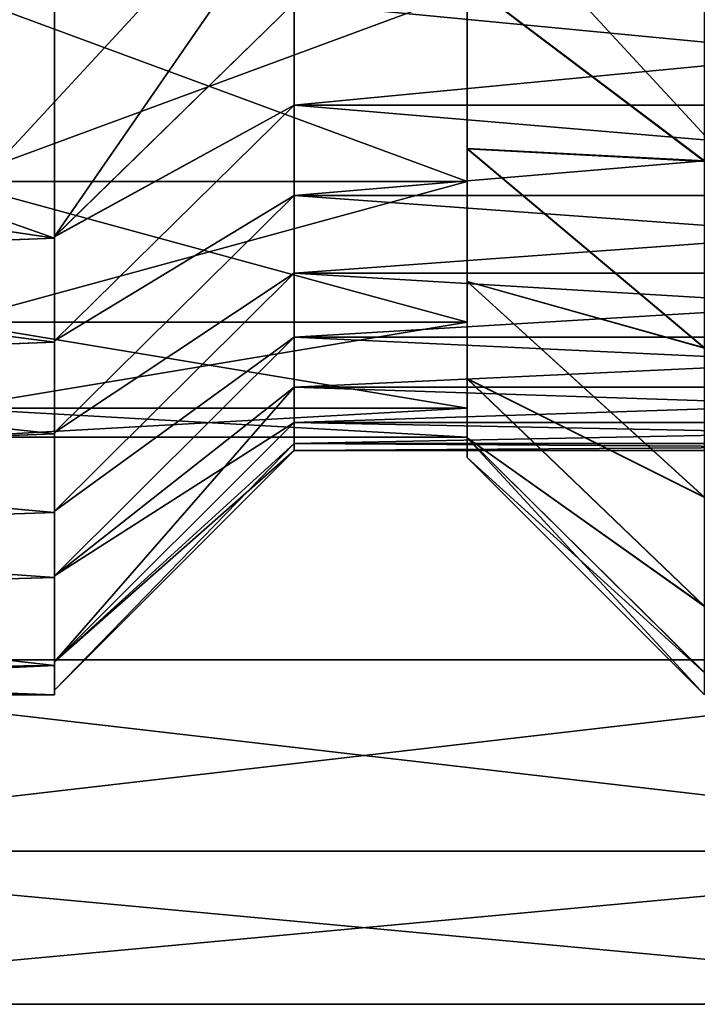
# Model space of a CAD drawing. Header units: metres. Extents: x 26 to 263, y -109 to 109.
# Tile 313 of 656: x 53.09 to 56.38, y 64.3 to 69.07. Entities that reach past the tile are written whole.
import ezdxf

# ---------------------------------------------------------------- set-up
doc = ezdxf.new("R2010")
doc.units = ezdxf.units.M
doc.layers.add('solid_500750', color=7, linetype='CONTINUOUS')

msp = doc.modelspace()

# ---------------------------------------------------------------- linework, layer by layer
at = {"layer": 'solid_500750'}
for points in [[(58.760601, 74.630127, -20.06201), (50.760601, 65.969872, -15.062011), (50.760601, 74.630127, -20.06201)], [(58.760601, 74.630127, -20.06201), (58.760601, 65.969872, -15.062011), (50.760601, 65.969872, -15.062011)], [(58.760601, 65.969872, 0.722599), (50.760601, 74.630127, 5.7226), (50.760601, 65.969872, 0.722599)], [(58.760601, 74.630127, 5.7226), (50.760601, 74.630127, 5.7226), (58.760601, 65.969872, 0.722599)], [(50.260601, 69.07135, 0.445846), (50.260601, 69.737541, 1.026889), (53.260601, 69.188683, 0.555443)], [(53.260601, 68.022018, -13.592374), (54.4226, 69.155365, -13.14739), (54.4226, 69.704071, -13.747869)], [(53.260601, 68.022018, -13.592374), (54.4226, 69.704071, -13.747869), (53.260601, 69.193489, -14.868741)], [(56.410603, 69.460236, 0.796951), (55.260601, 69.257881, -1.019027), (56.410591, 68.389534, -0.265027)], [(56.410591, 68.386208, -14.07057), (55.260601, 69.255905, -13.318124), (56.41061, 69.456322, -15.132998)], [(55.260601, 69.255905, -13.318124), (55.260601, 68.449265, -2.091845), (55.260601, 69.257881, -1.019027)], [(56.410591, 68.389534, -0.265027), (55.260601, 69.257881, -1.019027), (55.260601, 68.449265, -2.091845)], [(55.260601, 69.255905, -13.318124), (55.260601, 68.447723, -12.245182), (55.260601, 68.449265, -2.091845)], [(56.410591, 68.386208, -14.07057), (55.260601, 68.447723, -12.245182), (55.260601, 69.255905, -13.318124)], [(50.260601, 69.07135, 0.445846), (53.260601, 69.188683, 0.555443), (53.260601, 68.013855, -0.720747)], [(50.260601, 68.461143, -14.155576), (53.260601, 68.013855, -13.618665), (53.260601, 69.188683, -14.894855)], [(50.260601, 69.075768, -14.789448), (50.260601, 68.461143, -14.155576), (53.260601, 69.188683, -14.894855)], [(55.260601, 69.214035, -1.224002), (52.760601, 69.214035, -1.224002), (52.760601, 68.28923, -2.544783)], [(55.260601, 68.28923, -2.544783), (55.260601, 69.214035, -1.224002), (52.760601, 68.28923, -2.544783)], [(55.260601, 68.28923, -11.794628), (52.760601, 68.28923, -11.794628), (52.760601, 69.214035, -13.115409)], [(55.260601, 69.214035, -13.115409), (55.260601, 68.28923, -11.794628), (52.760601, 69.214035, -13.115409)], [(53.260601, 69.193489, -14.868741), (53.260601, 69.188683, -14.894855), (53.260601, 68.013855, -13.618665)], [(53.260601, 68.022018, -13.592374), (53.260601, 69.193489, -14.868741), (53.260601, 68.013855, -13.618665)], [(53.260601, 69.192863, 0.528757), (53.260601, 68.013855, -0.720747), (53.260601, 69.188683, 0.555443)], [(53.260601, 69.192863, 0.528757), (53.260601, 68.021446, -0.747781), (53.260601, 68.013855, -0.720747)], [(54.4226, 69.1548, -1.192696), (53.260601, 68.021446, -0.747781), (53.260601, 69.192863, 0.528757)], [(55.260601, 69.214035, -13.115409), (55.260601, 69.214035, -1.224002), (55.260601, 68.28923, -2.544783)], [(55.260601, 69.214035, -13.115409), (55.260601, 68.28923, -2.544783), (55.260601, 68.28923, -11.794628)], [(53.260601, 68.022018, -13.592374), (54.422604, 68.659805, -12.499435), (54.4226, 69.155365, -13.14739)], [(54.4226, 68.659264, -1.840757), (53.260601, 68.021446, -0.747781), (54.4226, 69.1548, -1.192696)], [(59.598598, 69.154892, -13.146824), (54.4226, 69.155365, -13.14739), (54.422604, 68.659805, -12.499435)], [(59.598598, 69.155006, -1.192447), (59.598598, 68.659454, -1.840487), (54.4226, 69.1548, -1.192696)], [(59.598598, 68.659454, -1.840487), (54.4226, 68.659264, -1.840757), (54.4226, 69.1548, -1.192696)], [(59.598598, 68.65934, -12.498762), (59.598598, 69.154892, -13.146824), (54.422604, 68.659805, -12.499435)], [(50.260601, 68.457077, -0.188406), (50.260601, 69.07135, 0.445846), (53.260601, 68.013855, -0.720747)], [(53.260601, 67.517281, -12.883047), (54.4226, 68.221725, -11.808677), (54.422604, 68.659805, -12.499435)], [(53.260601, 67.517281, -12.883047), (54.422604, 68.659805, -12.499435), (53.260601, 68.022018, -13.592374)], [(54.4226, 68.659264, -1.840757), (53.260601, 67.516731, -1.457213), (53.260601, 68.021446, -0.747781)], [(54.4226, 68.22123, -2.5316), (53.260601, 67.516731, -1.457213), (54.4226, 68.659264, -1.840757)], [(59.598598, 68.65934, -12.498762), (54.422604, 68.659805, -12.499435), (54.4226, 68.221725, -11.808677)], [(59.598598, 68.659454, -1.840487), (59.598598, 68.221397, -2.531314), (54.4226, 68.659264, -1.840757)], [(59.598598, 68.221291, -11.807918), (59.598598, 68.65934, -12.498762), (54.4226, 68.221725, -11.808677)], [(59.598598, 68.221397, -2.531314), (54.4226, 68.22123, -2.5316), (54.4226, 68.659264, -1.840757)], [(50.260601, 68.461143, -14.155576), (50.260601, 67.900032, -13.469751), (53.260601, 68.013855, -13.618665)], [(50.260601, 67.896309, -0.874631), (50.260601, 68.457077, -0.188406), (53.260601, 68.013855, -0.720747)], [(55.260601, 68.447723, -12.245182), (55.260601, 67.80468, -3.265239), (55.260601, 68.449265, -2.091845)], [(56.410599, 67.483452, -1.467206), (55.260601, 68.449265, -2.091845), (55.260601, 67.80468, -3.265239)], [(56.410591, 68.389534, -0.265027), (55.260601, 68.449265, -2.091845), (56.410599, 67.483452, -1.467206)], [(55.260601, 68.447723, -12.245182), (55.260601, 67.803551, -11.071683), (55.260601, 67.80468, -3.265239)], [(56.410606, 67.480759, -12.86804), (55.260601, 67.803551, -11.071683), (55.260601, 68.447723, -12.245182)], [(56.410606, 67.480759, -12.86804), (55.260601, 68.447723, -12.245182), (56.410591, 68.386208, -14.07057)], [(55.260601, 68.28923, -2.544783), (52.760601, 68.28923, -2.544783), (52.760601, 67.607834, -4.006079)], [(55.260601, 67.607834, -4.006079), (55.260601, 68.28923, -2.544783), (52.760601, 67.607834, -4.006079)], [(55.260601, 67.607834, -10.333332), (52.760601, 67.607834, -10.333332), (52.760601, 68.28923, -11.794628)], [(55.260601, 68.28923, -11.794628), (55.260601, 67.607834, -10.333332), (52.760601, 68.28923, -11.794628)], [(55.260601, 68.28923, -11.794628), (55.260601, 68.28923, -2.544783), (55.260601, 67.607834, -4.006079)], [(55.260601, 68.28923, -11.794628), (55.260601, 67.607834, -4.006079), (55.260601, 67.607834, -10.333332)], [(53.260601, 67.072632, -12.132431), (54.422596, 67.845314, -11.080823), (54.4226, 68.221725, -11.808677)], [(53.260601, 67.072632, -12.132431), (54.4226, 68.221725, -11.808677), (53.260601, 67.517281, -12.883047)], [(54.4226, 68.22123, -2.5316), (53.260601, 67.072128, -2.207905), (53.260601, 67.516731, -1.457213)], [(54.422596, 67.844894, -3.259498), (53.260601, 67.072128, -2.207905), (54.4226, 68.22123, -2.5316)], [(59.598598, 68.221291, -11.807918), (54.4226, 68.221725, -11.808677), (54.422596, 67.845314, -11.080823)], [(59.598602, 67.84494, -11.080016), (59.598598, 68.221291, -11.807918), (54.422596, 67.845314, -11.080823)], [(59.598602, 67.845032, -3.259207), (54.422596, 67.844894, -3.259498), (54.4226, 68.22123, -2.5316)], [(59.598598, 68.221397, -2.531314), (59.598602, 67.845032, -3.259207), (54.4226, 68.22123, -2.5316)], [(50.260601, 67.896309, -0.874631), (53.260601, 68.013855, -0.720747), (53.260601, 67.509895, -1.426634)], [(50.260601, 67.900032, -13.469751), (53.260601, 67.509895, -12.912777), (53.260601, 68.013855, -13.618665)], [(53.260601, 68.022018, -13.592374), (53.260601, 68.013855, -13.618665), (53.260601, 67.509895, -12.912777)], [(53.260601, 67.517281, -12.883047), (53.260601, 68.022018, -13.592374), (53.260601, 67.509895, -12.912777)], [(53.260601, 68.021446, -0.747781), (53.260601, 67.509895, -1.426634), (53.260601, 68.013855, -0.720747)], [(53.260601, 68.021446, -0.747781), (53.260601, 67.516731, -1.457213), (53.260601, 67.509895, -1.426634)], [(50.260601, 67.900032, -13.469751), (50.260601, 67.397171, -12.736545), (53.260601, 67.509895, -12.912777)], [(50.260601, 67.393829, -1.608218), (50.260601, 67.896309, -0.874631), (53.260601, 67.509895, -1.426634)], [(53.260601, 66.691612, -11.347821), (54.4226, 67.534782, -10.323978), (54.422596, 67.845314, -11.080823)], [(53.260601, 66.691612, -11.347821), (54.422596, 67.845314, -11.080823), (53.260601, 67.072632, -12.132431)], [(54.422596, 67.844894, -3.259498), (53.260601, 66.6912, -2.992536), (53.260601, 67.072128, -2.207905)], [(54.4226, 67.534462, -4.016303), (53.260601, 66.6912, -2.992536), (54.422596, 67.844894, -3.259498)], [(59.598602, 67.84494, -11.080016), (54.422596, 67.845314, -11.080823), (54.4226, 67.534782, -10.323978)], [(59.598602, 67.845032, -3.259207), (59.598598, 67.534561, -4.016031), (54.422596, 67.844894, -3.259498)], [(59.598598, 67.534561, -4.016031), (54.4226, 67.534462, -4.016303), (54.422596, 67.844894, -3.259498)], [(59.598598, 67.5345, -10.3232), (59.598602, 67.84494, -11.080016), (54.4226, 67.534782, -10.323978)], [(55.260601, 67.803551, -11.071683), (55.260601, 67.333633, -4.51928), (55.260601, 67.80468, -3.265239)], [(56.410603, 66.758858, -2.786034), (55.260601, 67.80468, -3.265239), (55.260601, 67.333633, -4.51928)], [(56.410599, 67.483452, -1.467206), (55.260601, 67.80468, -3.265239), (56.410603, 66.758858, -2.786034)], [(55.260601, 67.803551, -11.071683), (55.260601, 67.332878, -9.81756), (55.260601, 67.333633, -4.51928)], [(56.41061, 66.756798, -11.548895), (55.260601, 67.332878, -9.81756), (55.260601, 67.803551, -11.071683)], [(56.41061, 66.756798, -11.548895), (55.260601, 67.803551, -11.071683), (56.410606, 67.480759, -12.86804)], [(55.260601, 67.607834, -4.006079), (52.760601, 67.607834, -4.006079), (52.760601, 67.190536, -5.563492)], [(55.260601, 67.190536, -5.563492), (55.260601, 67.607834, -4.006079), (52.760601, 67.190536, -5.563492)], [(55.260601, 67.190536, -8.775919), (52.760601, 67.190536, -8.775919), (52.760601, 67.607834, -10.333332)], [(55.260601, 67.607834, -10.333332), (55.260601, 67.190536, -8.775919), (52.760601, 67.607834, -10.333332)], [(55.260601, 67.607834, -10.333332), (55.260601, 67.607834, -4.006079), (55.260601, 67.190536, -5.563492)], [(55.260601, 67.607834, -10.333332), (55.260601, 67.190536, -5.563492), (55.260601, 67.190536, -8.775919)], [(50.260601, 67.393829, -1.608218), (53.260601, 67.509895, -1.426634), (53.260601, 67.065605, -2.172123)], [(50.260601, 67.397171, -12.736545), (53.260601, 67.065605, -12.167288), (53.260601, 67.509895, -12.912777)], [(53.260601, 66.377625, -10.534125), (54.4226, 67.292755, -9.546271), (54.4226, 67.534782, -10.323978)], [(53.260601, 66.377625, -10.534125), (54.4226, 67.534782, -10.323978), (53.260601, 66.691612, -11.347821)], [(54.4226, 67.534462, -4.016303), (53.260601, 66.377327, -3.806172), (53.260601, 66.6912, -2.992536)], [(54.4226, 67.292557, -4.793891), (53.260601, 66.377327, -3.806172), (54.4226, 67.534462, -4.016303)], [(53.260601, 67.517281, -12.883047), (53.260601, 67.509895, -12.912777), (53.260601, 67.065605, -12.167288)], [(53.260601, 67.072632, -12.132431), (53.260601, 67.517281, -12.883047), (53.260601, 67.065605, -12.167288)], [(53.260601, 67.516731, -1.457213), (53.260601, 67.065605, -2.172123), (53.260601, 67.509895, -1.426634)], [(53.260601, 67.516731, -1.457213), (53.260601, 67.072128, -2.207905), (53.260601, 67.065605, -2.172123)], [(59.598598, 67.5345, -10.3232), (54.4226, 67.534782, -10.323978), (54.4226, 67.292755, -9.546271)], [(59.598598, 67.534561, -4.016031), (59.598598, 67.292618, -4.793659), (54.4226, 67.534462, -4.016303)], [(59.598598, 67.29258, -9.545597), (59.598598, 67.5345, -10.3232), (54.4226, 67.292755, -9.546271)], [(59.598598, 67.292618, -4.793659), (54.4226, 67.292557, -4.793891), (54.4226, 67.534462, -4.016303)], [(50.260601, 67.397171, -12.736545), (50.260601, 66.955826, -11.958898), (53.260601, 67.065605, -12.167288)], [(50.260601, 66.952965, -2.3861), (50.260601, 67.393829, -1.608218), (53.260601, 67.065605, -2.172123)], [(55.260601, 67.332878, -9.81756), (55.260601, 67.046349, -5.832001), (55.260601, 67.333633, -4.51928)], [(56.410599, 66.230225, -4.194883), (55.260601, 67.333633, -4.51928), (55.260601, 67.046349, -5.832001)], [(56.410603, 66.758858, -2.786034), (55.260601, 67.333633, -4.51928), (56.410599, 66.230225, -4.194883)], [(55.260601, 67.332878, -9.81756), (55.260601, 67.045967, -8.504801), (55.260601, 67.046349, -5.832001)], [(56.410606, 66.228821, -10.139775), (55.260601, 67.045967, -8.504801), (55.260601, 67.332878, -9.81756)], [(56.410606, 66.228821, -10.139775), (55.260601, 67.332878, -9.81756), (56.41061, 66.756798, -11.548895)], [(53.260601, 65.959747, -8.858537), (54.422577, 67.120468, -8.755485), (54.4226, 67.292755, -9.546271)], [(53.260601, 65.959747, -8.858537), (54.4226, 67.292755, -9.546271), (53.260601, 66.377625, -10.534125)], [(54.422585, 67.120369, -5.584474), (53.260601, 66.377327, -3.806172), (54.4226, 67.292557, -4.793891)], [(59.598598, 67.29258, -9.545597), (54.4226, 67.292755, -9.546271), (54.422577, 67.120468, -8.755485)], [(59.598614, 67.120384, -8.754994), (59.598598, 67.29258, -9.545597), (54.422577, 67.120468, -8.755485)], [(59.598614, 67.120399, -5.584304), (54.422585, 67.120369, -5.584474), (54.4226, 67.292557, -4.793891)], [(59.598598, 67.292618, -4.793659), (59.598614, 67.120399, -5.584304), (54.4226, 67.292557, -4.793891)], [(55.260601, 67.190536, -5.563492), (52.760601, 67.190536, -5.563492), (52.760601, 67.050011, -7.169705)], [(55.260601, 67.050011, -7.169705), (52.760601, 67.050011, -7.169705), (52.760601, 67.190536, -8.775919)], [(55.260601, 67.050011, -7.169705), (55.260601, 67.190536, -5.563492), (52.760601, 67.050011, -7.169705)], [(55.260601, 67.190536, -8.775919), (55.260601, 67.050011, -7.169705), (52.760601, 67.190536, -8.775919)], [(55.260601, 67.190536, -8.775919), (55.260601, 67.190536, -5.563492), (55.260601, 67.050011, -7.169705)], [(53.260601, 65.959747, -8.858537), (54.422577, 67.018188, -7.961246), (54.422577, 67.120468, -8.755485)], [(54.422585, 67.120369, -5.584474), (53.260601, 65.959656, -5.48139), (53.260601, 66.377327, -3.806172)], [(54.422585, 67.018166, -6.37846), (53.260601, 65.959656, -5.48139), (54.422585, 67.120369, -5.584474)], [(59.598614, 67.120384, -8.754994), (54.422577, 67.120468, -8.755485), (54.422577, 67.018188, -7.961246)], [(59.598614, 67.018166, -7.960982), (59.598614, 67.120384, -8.754994), (54.422577, 67.018188, -7.961246)], [(59.598614, 67.120399, -5.584304), (59.598614, 67.018173, -6.378368), (54.422585, 67.120369, -5.584474)], [(59.598614, 67.018173, -6.378368), (54.422585, 67.018166, -6.37846), (54.422585, 67.120369, -5.584474)], [(53.260601, 67.072632, -12.132431), (53.260601, 67.065605, -12.167288), (53.260601, 66.684296, -11.387215)], [(53.260601, 66.691612, -11.347821), (53.260601, 67.072632, -12.132431), (53.260601, 66.684296, -11.387215)], [(53.260601, 67.072128, -2.207905), (53.260601, 66.684296, -2.952196), (53.260601, 67.065605, -2.172123)], [(53.260601, 67.072128, -2.207905), (53.260601, 66.6912, -2.992536), (53.260601, 66.684296, -2.952196)], [(50.260601, 66.952965, -2.3861), (53.260601, 67.065605, -2.172123), (53.260601, 66.684296, -2.952196)], [(50.260601, 66.955826, -11.958898), (53.260601, 66.684296, -11.387215), (53.260601, 67.065605, -12.167288)], [(55.260601, 67.045967, -8.504801), (55.260601, 66.950439, -7.168394), (55.260601, 67.046349, -5.832001)], [(56.410599, 65.800003, -7.167209), (55.260601, 67.046349, -5.832001), (55.260601, 66.950439, -7.168394)], [(56.410599, 65.908295, -5.665537), (55.260601, 67.046349, -5.832001), (56.410599, 65.800003, -7.167209)], [(56.410599, 66.230225, -4.194883), (55.260601, 67.046349, -5.832001), (56.410599, 65.908295, -5.665537)], [(56.410599, 65.907585, -8.668941), (55.260601, 66.950439, -7.168394), (55.260601, 67.045967, -8.504801)], [(56.410599, 65.907585, -8.668941), (55.260601, 67.045967, -8.504801), (56.410606, 66.228821, -10.139775)], [(53.260601, 65.822502, -7.169705), (54.4226, 66.984497, -7.169705), (54.422577, 67.018188, -7.961246)], [(53.260601, 65.959747, -8.858537), (53.260601, 65.822502, -7.169705), (54.422577, 67.018188, -7.961246)], [(54.422585, 67.018166, -6.37846), (54.4226, 66.984497, -7.169705), (53.260601, 65.959656, -5.48139)], [(53.260601, 65.959656, -5.48139), (54.4226, 66.984497, -7.169705), (53.260601, 65.822502, -7.169705)], [(59.598614, 67.018166, -7.960982), (54.422577, 67.018188, -7.961246), (54.4226, 66.984497, -7.169705)], [(59.598614, 67.018173, -6.378368), (59.598598, 66.984497, -7.169705), (54.422585, 67.018166, -6.37846)], [(54.422585, 67.018166, -6.37846), (59.598598, 66.984497, -7.169705), (54.4226, 66.984497, -7.169705)], [(59.598598, 66.984497, -7.169705), (59.598614, 67.018166, -7.960982), (54.4226, 66.984497, -7.169705)], [(50.260601, 66.955826, -11.958898), (50.260601, 66.584038, -11.150926), (53.260601, 66.684296, -11.387215)], [(50.260601, 66.581764, -3.194045), (50.260601, 66.952965, -2.3861), (53.260601, 66.684296, -2.952196)], [(56.410599, 65.800003, -7.167209), (55.260601, 66.950439, -7.168394), (56.410599, 65.907585, -8.668941)], [(53.260601, 66.691612, -11.347821), (53.260601, 66.684296, -11.387215), (53.260601, 66.369041, -10.579234)], [(53.260601, 66.377625, -10.534125), (53.260601, 66.691612, -11.347821), (53.260601, 66.369041, -10.579234)], [(53.260601, 66.6912, -2.992536), (53.260601, 66.369041, -3.760177), (53.260601, 66.684296, -2.952196)], [(53.260601, 66.6912, -2.992536), (53.260601, 66.377327, -3.806172), (53.260601, 66.369041, -3.760177)], [(50.260601, 66.581764, -3.194045), (53.260601, 66.684296, -2.952196), (53.260601, 66.369041, -3.760177)], [(50.260601, 66.584038, -11.150926), (53.260601, 66.369041, -10.579234), (53.260601, 66.684296, -11.387215)], [(50.260601, 66.584038, -11.150926), (50.260601, 66.285004, -10.324038), (53.260601, 66.369041, -10.579234)], [(50.260601, 66.283386, -4.020515), (50.260601, 66.581764, -3.194045), (53.260601, 66.369041, -3.760177)], [(50.260601, 66.283386, -4.020515), (53.260601, 66.369041, -3.760177), (53.260601, 65.943207, -5.441743)], [(50.260601, 66.285004, -10.324038), (53.260601, 65.943207, -8.897668), (53.260601, 66.369041, -10.579234)], [(53.260601, 66.377625, -10.534125), (53.260601, 66.369041, -10.579234), (53.260601, 65.943207, -8.897668)], [(53.260601, 65.959747, -8.858537), (53.260601, 66.377625, -10.534125), (53.260601, 65.943207, -8.897668)], [(53.260601, 66.377327, -3.806172), (53.260601, 65.943207, -5.441743), (53.260601, 66.369041, -3.760177)], [(53.260601, 66.377327, -3.806172), (53.260601, 65.959656, -5.48139), (53.260601, 65.943207, -5.441743)], [(50.260601, 66.285004, -10.324038), (50.260601, 65.909988, -8.685508), (53.260601, 65.943207, -8.897668)], [(50.260601, 65.909538, -5.65701), (50.260601, 66.283386, -4.020515), (53.260601, 65.943207, -5.441743)], [(50.260601, 65.909538, -5.65701), (53.260601, 65.943207, -5.441743), (53.260601, 65.800003, -7.169705)], [(50.260601, 65.800003, -7.169705), (53.260601, 65.800003, -7.169705), (53.260601, 65.943207, -8.897668)], [(50.260601, 65.909988, -8.685508), (50.260601, 65.800003, -7.169705), (53.260601, 65.943207, -8.897668)], [(58.760601, 65.041672, -13.669705), (50.760601, 65.041672, -13.669705), (50.760601, 65.969872, -15.062011)], [(58.760601, 65.969872, -15.062011), (58.760601, 65.041672, -13.669705), (50.760601, 65.969872, -15.062011)], [(58.760601, 65.969872, 0.722599), (50.760601, 65.969872, 0.722599), (50.760601, 65.041672, -0.669705)], [(58.760601, 65.041672, -0.669705), (58.760601, 65.969872, 0.722599), (50.760601, 65.041672, -0.669705)], [(53.260601, 65.959747, -8.858537), (53.260601, 65.943207, -8.897668), (53.260601, 65.800003, -7.169705)], [(53.260601, 65.959747, -8.858537), (53.260601, 65.800003, -7.169705), (53.260601, 65.822502, -7.169705)], [(53.260601, 65.959656, -5.48139), (53.260601, 65.822502, -7.169705), (53.260601, 65.943207, -5.441743)], [(53.260601, 65.822502, -7.169705), (53.260601, 65.800003, -7.169705), (53.260601, 65.943207, -5.441743)], [(50.260601, 65.909538, -5.65701), (53.260601, 65.800003, -7.169705), (50.260601, 65.800003, -7.169705)], [(58.760601, 64.300003, -12.169705), (50.760601, 64.300003, -12.169705), (50.760601, 65.041672, -13.669705)], [(58.760601, 65.041672, -13.669705), (58.760601, 64.300003, -12.169705), (50.760601, 65.041672, -13.669705)], [(58.760601, 65.041672, -0.669705), (50.760601, 65.041672, -0.669705), (50.760601, 64.300003, -2.169705)], [(58.760601, 65.041672, -0.669705), (50.760601, 64.300003, -2.169705), (58.760601, 64.300003, -2.169705)], [(50.760601, 64.300003, -2.169705), (50.760601, 64.300003, -12.169705), (58.760601, 64.300003, -12.169705)], [(58.760601, 64.300003, -2.169705), (50.760601, 64.300003, -2.169705), (58.760601, 64.300003, -12.169705)]]:
    msp.add_3dface(points, dxfattribs=at)

doc.saveas('drawing.dxf')
